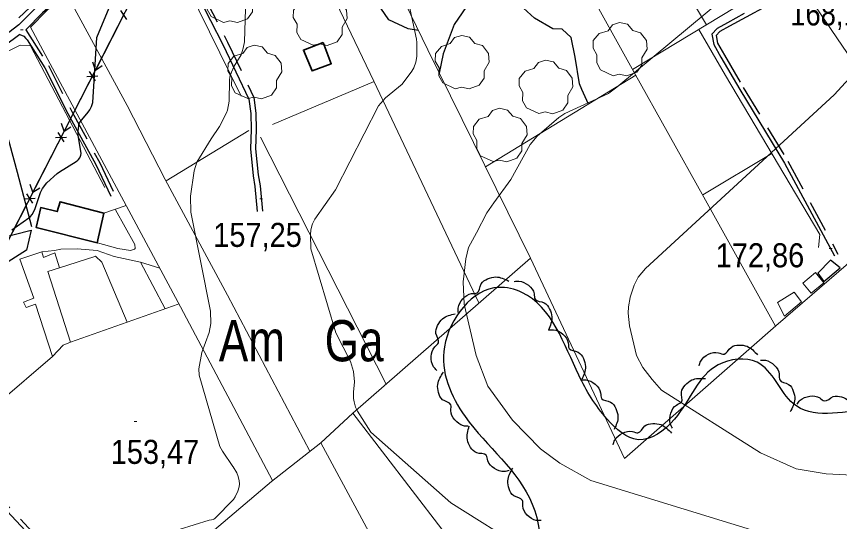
# Model space of a CAD drawing. Extents: x 480269 to 484877, y 4383588 to 4386804.
# Drawn here: x 481752.8 to 482052.3, y 4385610.7 to 4385794.6 of the extents above; entities that cross this region are included whole.
import ezdxf
from ezdxf.enums import TextEntityAlignment as Align

# ---------------------------------------------------------------- set-up
doc = ezdxf.new("R2010")
doc.units = 0
doc.header["$LTSCALE"] = 3.8
doc.linetypes.add('LONG_DASHED', pattern=[7.5, 6, -1.5])
doc.linetypes.add('MEDIUM_DASHED', pattern=[4.5, 3, -1.5])
for name, color, linetype, lineweight in [('21', 7, 'Continuous', 25), ('25', 7, 'LONG_DASHED', 25), ('27', 7, 'Continuous', 25), ('29', 7, 'Continuous', 13), ('38', 7, 'Continuous', 25), ('43', 7, 'Continuous', 25), ('47', 7, 'Continuous', 35), ('51', 7, 'Continuous', 13), ('7', 7, 'Continuous', 13), ('8', 7, 'Continuous', 25), ('9', 7, 'Continuous', 13)]:
    doc.layers.add(name, color=color, linetype=linetype, lineweight=lineweight)
doc.layers.add('31', color=7, linetype='Continuous')

msp = doc.modelspace()

# ---------------------------------------------------------------- linework, layer by layer
at = {"layer": '21'}
for points in [[(481748.51, 4385704.39), (481745.18, 4385713.54), (481758.21, 4385716.84), (481756.48, 4385709.48)], [(482044.36, 4385701.2), (482046.63, 4385698.12), (482052.53, 4385703.11), (482049.05, 4385705.87)]]:
    msp.add_lwpolyline(points, close=True, dxfattribs=at)
at = {"layer": '25'}
for points in [[(481899.06, 4385789.52), (481895.36, 4385790.14), (481888.31, 4385793.38), (481881, 4385804.14), (481879.36, 4385808.24), (481874.16, 4385822.75), (481871.31, 4385833.8), (481869, 4385840.73), (481864.65, 4385849.65), (481861.22, 4385861.43), (481863.35, 4385863.33)], [(481960.94, 4385762.69), (481958.48, 4385768.06), (481957.71, 4385770.03), (481956.09, 4385779.74), (481954.62, 4385786.92), (481951.39, 4385789.99), (481947.99, 4385790.1), (481941.29, 4385794.01), (481934.68, 4385800.09), (481924.9, 4385801.41), (481917.89, 4385800.21), (481912.05, 4385791.66), (481911, 4385788.84), (481908.06, 4385781.01), (481906.62, 4385774.03)], [(481758.38, 4385718), (481753.24, 4385737.83), (481744.74, 4385769.08), (481742.6, 4385777.57)]]:
    msp.add_lwpolyline(points, dxfattribs=at)
at = {"layer": '27'}
for points in [[(481913.61, 4385686.66), (481913.55, 4385688.43), (481915.26, 4385691.82), (481918.43, 4385693.7), (481920.47, 4385693.97), (481921.91, 4385697.22), (481924.26, 4385699.06), (481927.2, 4385699.77), (481931.93, 4385698.29)], [(481933.89, 4385698.14), (481935.66, 4385698.29), (481939.12, 4385696.74), (481941.16, 4385693.66), (481941.52, 4385691.64), (481944.83, 4385690.36), (481946.79, 4385688.1), (481947.64, 4385685.2), (481946.38, 4385680.4)], [(482134.14, 4385639.56), (482145.42, 4385616.05), (482167.98, 4385611.34), (482199.94, 4385629.21), (482256.34, 4385654.6), (482299.58, 4385676.23), (482309.92, 4385675.29), (482324.96, 4385660.25), (482353.16, 4385626.39), (482366.32, 4385607.58), (482355.04, 4385597.24), (482347.52, 4385585.01), (482347.52, 4385561.5), (482356.92, 4385553.04), (482382.29, 4385553.98), (482400.15, 4385553.98), (482414.25, 4385537.05), (482418.01, 4385522), (482407.67, 4385512.6), (482383.23, 4385513.54), (482370.08, 4385507.9), (482358.8, 4385494.73), (482359.74, 4385477.8), (482342.82, 4385454.29), (482257.28, 4385376.24), (482191.48, 4385317.93), (482156.7, 4385290.66), (482136.02, 4385273.73), (482119.1, 4385272.79), (482113.46, 4385285.02), (482126.62, 4385312.29), (482143.54, 4385346.14), (482160.46, 4385378.12), (482156.7, 4385395.99), (482134.14, 4385407.27), (482113.46, 4385416.68), (482093.72, 4385412.91), (482087.14, 4385401.63), (482072.1, 4385398.81), (482050.48, 4385407.27), (482035.44, 4385408.21), (482021.34, 4385395.05), (482005.36, 4385398.81), (482011, 4385429.84), (482001.6, 4385476.86), (481971.52, 4385519.18), (481936.74, 4385563.38), (481930.16, 4385579.37), (481941.44, 4385597.24), (481940.5, 4385616.99), (481916.06, 4385648.96), (481908.54, 4385674.35), (481928.28, 4385695.98), (481936.74, 4385694.1), (481957.42, 4385664.01), (481967.76, 4385648.02), (481979.04, 4385640.5), (481992.2, 4385648.02), (482008.18, 4385667.77), (482022.28, 4385668.71), (482035.44, 4385653.66), (482062.7, 4385651.78), (482096.54, 4385655.54), (482120.04, 4385653.66), (482134.14, 4385639.56)], [(481905.74, 4385665.77), (481904.57, 4385667.1), (481903.73, 4385670.8), (481904.98, 4385674.27), (481906.39, 4385675.77), (481905.43, 4385679.2), (481906.06, 4385682.12), (481907.88, 4385684.53), (481912.48, 4385686.4)], [(481946.42, 4385680.43), (481948.19, 4385680.53), (481951.62, 4385678.9), (481953.58, 4385675.78), (481953.89, 4385673.75), (481957.18, 4385672.38), (481959.08, 4385670.08), (481959.86, 4385667.16), (481958.49, 4385662.39)], [(482001.16, 4385667.44), (482001.77, 4385669.11), (482004.62, 4385671.61), (482008.27, 4385672.17), (482010.26, 4385671.66), (482012.81, 4385674.13), (482015.68, 4385674.97), (482018.67, 4385674.52), (482022.5, 4385671.38)], [(482023.57, 4385669.48), (482025.34, 4385669.46), (482028.64, 4385667.58), (482030.37, 4385664.32), (482030.53, 4385662.27), (482033.7, 4385660.67), (482035.43, 4385658.23), (482035.99, 4385655.26), (482034.27, 4385650.61)], [(481917.2, 4385645.4), (481915.43, 4385645.58), (481912.31, 4385647.74), (481910.88, 4385651.15), (481910.9, 4385653.2), (481907.88, 4385655.08), (481906.38, 4385657.66), (481906.08, 4385660.66), (481908.21, 4385665.15)], [(481958.17, 4385662.18), (481959.94, 4385662.3), (481963.37, 4385660.69), (481965.35, 4385657.57), (481965.67, 4385655.54), (481968.96, 4385654.2), (481970.88, 4385651.91), (481971.67, 4385648.99), (481970.33, 4385644.21)], [(481991.48, 4385644.75), (481990.7, 4385646.34), (481990.88, 4385650.13), (481993.01, 4385653.15), (481994.76, 4385654.22), (481994.76, 4385657.77), (481996.15, 4385660.41), (481998.55, 4385662.26), (482003.47, 4385662.83)], [(482036.86, 4385653.47), (482037.96, 4385654.86), (482041.45, 4385656.35), (482045.09, 4385655.75), (482046.82, 4385654.64), (482050.02, 4385656.19), (482053, 4385656.09), (482055.7, 4385654.74), (482058.37, 4385650.56)], [(481969.91, 4385638.69), (481970.5, 4385640.37), (481973.32, 4385642.9), (481976.96, 4385643.51), (481978.95, 4385643.02), (481981.47, 4385645.53), (481984.33, 4385646.4), (481987.32, 4385646), (481991.2, 4385642.9)], [(481932.07, 4385629.3), (481930.33, 4385628.95), (481926.71, 4385630.07), (481924.32, 4385632.88), (481923.72, 4385634.85), (481920.27, 4385635.73), (481918.06, 4385637.73), (481916.87, 4385640.51), (481917.54, 4385645.43)], [(481943.69, 4385611.07), (481941.92, 4385611.13), (481938.66, 4385613.08), (481937.01, 4385616.38), (481936.89, 4385618.43), (481933.76, 4385620.1), (481932.08, 4385622.58), (481931.59, 4385625.56), (481933.41, 4385630.17)]]:
    msp.add_spline(points, degree=3, dxfattribs=at)
at = {"layer": '29'}
for points in [[(481828.16, 4385792.46), (481823.62, 4385794.58), (481822.21, 4385797.12), (481822.31, 4385800.1), (481820.94, 4385802.51), (481820.98, 4385805.26), (481823.14, 4385807.86), (481826.33, 4385808.86), (481827.98, 4385811.05), (481830.55, 4385811.88), (481833.41, 4385811.23), (481835.36, 4385808.96), (481838.17, 4385808.14), (481840.3, 4385805.29), (481840.54, 4385802.16), (481838.66, 4385799.01), (481838.66, 4385796.33), (481836.84, 4385793.72), (481833.22, 4385792.38), (481830.45, 4385793.01)], [(481860.77, 4385784.14), (481856.23, 4385786.26), (481854.82, 4385788.8), (481854.92, 4385791.78), (481853.55, 4385794.19), (481853.59, 4385796.94), (481855.75, 4385799.54), (481858.94, 4385800.54), (481860.59, 4385802.73), (481863.16, 4385803.56), (481866.02, 4385802.91), (481867.97, 4385800.64), (481870.78, 4385799.82), (481872.91, 4385796.97), (481873.15, 4385793.84), (481871.27, 4385790.69), (481871.27, 4385788.01), (481869.45, 4385785.4), (481865.83, 4385784.06), (481863.06, 4385784.69)], [(481969.88, 4385773.04), (481965.34, 4385775.16), (481963.93, 4385777.7), (481964.03, 4385780.68), (481962.66, 4385783.09), (481962.7, 4385785.84), (481964.86, 4385788.44), (481968.05, 4385789.44), (481969.7, 4385791.63), (481972.27, 4385792.46), (481975.13, 4385791.81), (481977.08, 4385789.54), (481979.89, 4385788.72), (481982.02, 4385785.87), (481982.26, 4385782.74), (481980.38, 4385779.59), (481980.38, 4385776.91), (481978.56, 4385774.3), (481974.94, 4385772.96), (481972.17, 4385773.59)], [(481912.43, 4385768.32), (481907.89, 4385770.44), (481906.48, 4385772.98), (481906.58, 4385775.96), (481905.21, 4385778.37), (481905.25, 4385781.12), (481907.41, 4385783.72), (481910.6, 4385784.72), (481912.25, 4385786.91), (481914.82, 4385787.74), (481917.68, 4385787.09), (481919.63, 4385784.82), (481922.44, 4385784), (481924.57, 4385781.15), (481924.81, 4385778.02), (481922.93, 4385774.87), (481922.93, 4385772.19), (481921.11, 4385769.58), (481917.49, 4385768.24), (481914.72, 4385768.87)], [(481836.97, 4385764.74), (481832.43, 4385766.86), (481831.02, 4385769.4), (481831.12, 4385772.38), (481829.75, 4385774.79), (481829.79, 4385777.54), (481831.95, 4385780.14), (481835.14, 4385781.14), (481836.79, 4385783.33), (481839.36, 4385784.16), (481842.22, 4385783.51), (481844.17, 4385781.24), (481846.98, 4385780.42), (481849.11, 4385777.57), (481849.35, 4385774.44), (481847.47, 4385771.29), (481847.47, 4385768.61), (481845.65, 4385766), (481842.03, 4385764.66), (481839.26, 4385765.29)], [(481942.92, 4385759.29), (481938.38, 4385761.41), (481936.97, 4385763.95), (481937.07, 4385766.93), (481935.7, 4385769.34), (481935.74, 4385772.09), (481937.9, 4385774.69), (481941.09, 4385775.69), (481942.74, 4385777.88), (481945.31, 4385778.71), (481948.17, 4385778.06), (481950.12, 4385775.79), (481952.93, 4385774.97), (481955.06, 4385772.12), (481955.3, 4385768.99), (481953.42, 4385765.84), (481953.42, 4385763.16), (481951.6, 4385760.55), (481947.98, 4385759.21), (481945.21, 4385759.84)], [(481926.23, 4385741.78), (481921.69, 4385743.9), (481920.28, 4385746.44), (481920.38, 4385749.42), (481919.01, 4385751.83), (481919.05, 4385754.58), (481921.21, 4385757.18), (481924.4, 4385758.18), (481926.05, 4385760.37), (481928.62, 4385761.2), (481931.48, 4385760.55), (481933.43, 4385758.28), (481936.24, 4385757.46), (481938.37, 4385754.61), (481938.61, 4385751.48), (481936.73, 4385748.33), (481936.73, 4385745.65), (481934.91, 4385743.04), (481931.29, 4385741.7), (481928.52, 4385742.33)]]:
    msp.add_lwpolyline(points, close=True, dxfattribs=at)
at = {"layer": '38', "linetype": 'MEDIUM_DASHED'}
for points in [[(481801.88, 4385836.52), (481809.28, 4385824.65), (481820.61, 4385802.86), (481829.65, 4385785.23), (481839.2, 4385765.11), (481839.94, 4385759.47), (481840.04, 4385753.5), (481839.83, 4385746.46), (481840.75, 4385736.9), (481841.47, 4385733.01), (481842.28, 4385723.76)], [(482025.45, 4385798.3), (482018.31, 4385794.42), (482012.26, 4385791.03), (482008.68, 4385789.1), (482007.37, 4385787.71), (482007.88, 4385784.94), (482010.38, 4385780.56), (482017.23, 4385768.75), (482033.5, 4385741.91), (482051.69, 4385708.13)], [(481756.17, 4385789.79), (481764.46, 4385776.72), (481772.92, 4385760.01), (481783.12, 4385741.37), (481788.51, 4385729.88)], [(481841.36, 4385571.14), (481829.38, 4385568.4), (481820.77, 4385568.33), (481810.17, 4385570.08), (481797.29, 4385573.9), (481786.27, 4385578.16), (481773.75, 4385590.69), (481735.56, 4385631.66), (481687.84, 4385683.57), (481635.79, 4385740.57)]]:
    msp.add_lwpolyline(points, dxfattribs=at)
at = {"layer": '38'}
for points in [[(481800.67, 4385834.91), (481796.11, 4385828.45), (481785.11, 4385817.02), (481773.66, 4385806.01), (481762.29, 4385796), (481756.17, 4385789.79)], [(481800.67, 4385834.91), (481807.64, 4385823.71), (481818.93, 4385801.99), (481827.95, 4385784.39), (481837.37, 4385764.56), (481838.06, 4385759.33), (481838.15, 4385753.51), (481837.94, 4385746.4), (481838.88, 4385736.64), (481839.6, 4385732.76), (481840.4, 4385723.59)], [(481760.24, 4385798.16), (481753.7, 4385791.52), (481746.77, 4385786.38), (481736.7, 4385780.94), (481716.23, 4385771.32), (481698.91, 4385764.33), (481667.07, 4385753.84), (481633.65, 4385743), (481600.45, 4385733.48), (481585.31, 4385727.58), (481572.78, 4385722.51), (481566.04, 4385718.67), (481547.68, 4385711.16)], [(482017.63, 4385795.66), (482011.58, 4385792.27), (482007.81, 4385790.23), (482005.86, 4385788.15), (482006.53, 4385784.45), (482009.15, 4385779.86), (482016.02, 4385768.04), (482032.27, 4385741.21), (482050.45, 4385707.46)], [(481754.03, 4385788.04), (481748.38, 4385783.86), (481738.04, 4385778.28), (481717.42, 4385768.58), (481699.93, 4385761.53), (481665.95, 4385750.34)], [(481754.03, 4385788.04), (481755.51, 4385787.44), (481756.19, 4385786.64), (481756.67, 4385786.11), (481763.11, 4385775.95), (481771.54, 4385759.29), (481781.73, 4385740.67), (481787.1, 4385729.22)], [(481785.86, 4385576.27), (481772.58, 4385589.56), (481734.37, 4385630.55), (481686.64, 4385682.48), (481634.09, 4385740.02)]]:
    msp.add_lwpolyline(points, dxfattribs=at)
at = {"layer": '43'}
for p, q in [((481995.46, 4386193.59), (481699.21, 4385614.13)), ((481790.66, 4385796.83), (481792.83, 4385793.47)), ((481790.62, 4385792.92), (481781.51, 4385775.11)), ((481781.51, 4385775.11), (481780.59, 4385777.96)), ((481781.51, 4385775.11), (481784.03, 4385776.74)), ((481778.37, 4385772.79), (481782.36, 4385772.99)), ((481779.28, 4385774.57), (481781.45, 4385771.21)), ((481779.24, 4385770.66), (481770.13, 4385752.85)), ((481770.13, 4385752.85), (481769.21, 4385755.7)), ((481770.13, 4385752.85), (481772.65, 4385754.48)), ((481767.9, 4385752.31), (481770.07, 4385748.95)), ((481767.85, 4385748.4), (481758.75, 4385730.59)), ((481766.99, 4385750.53), (481770.98, 4385750.73)), ((481758.75, 4385730.59), (481757.83, 4385733.44)), ((481758.75, 4385730.59), (481761.27, 4385732.22)), ((481755.61, 4385728.27), (481759.6, 4385728.47)), ((481756.52, 4385730.05), (481758.69, 4385726.69)), ((481756.47, 4385726.14), (481747.37, 4385708.33))]:
    msp.add_line(p, q, dxfattribs=at)
at = {"layer": '47'}
for points in [[(481864.45, 4385785.14), (481867.33, 4385777.42), (481860.35, 4385774.8), (481857.25, 4385782.4)], [(481784.58, 4385722.99), (481782.23, 4385712.14), (481759.97, 4385717.82), (481761.66, 4385725.01), (481767.67, 4385723.6), (481768.68, 4385727.16)]]:
    msp.add_lwpolyline(points, close=True, dxfattribs=at)
at = {"layer": '47', "lineweight": 13}
for points in [[(481772.42, 4385675.99), (481764.22, 4385701.79), (481768.44, 4385703.06), (481766.81, 4385708.5), (481762.66, 4385706.9), (481762.01, 4385708.97), (481754, 4385706.26), (481759.15, 4385692.08), (481755.43, 4385690.6), (481756.32, 4385688.68), (481759.68, 4385689.82), (481765.98, 4385670.8), (481769.81, 4385674.97)], [(482043.57, 4385701.4), (482046.62, 4385697.64), (482042.02, 4385693.91), (482038.95, 4385697.51)], [(482035.79, 4385694.29), (482038.49, 4385690.67), (482032.31, 4385685.54), (482029.68, 4385690.46)]]:
    msp.add_lwpolyline(points, close=True, dxfattribs=at)
at = {"layer": '51'}
for p, q in [((482003.92, 4385791.62), (481961.25, 4385862.11)), ((481976.99, 4385775.27), (482029.48, 4385807.14)), ((482083.8, 4385738.92), (482039.24, 4385804.6)), ((481978.16, 4385773.19), (481923.48, 4385739.83)), ((481845.93, 4385755.31), (481882.94, 4385770.92)), ((481837.41, 4385753.13), (481807.23, 4385734.79)), ((481887.37, 4385660.77), (481841.56, 4385750.71)), ((482027.63, 4385744.78), (482002.5, 4385729.71)), ((481792.7, 4385725.81), (481784.58, 4385722.99)), ((481797.89, 4385705.13), (481806.86, 4385688.15)), ((481804.96, 4385702.93), (481797.89, 4385705.13)), ((481772.42, 4385675.99), (481811.69, 4385689.86)), ((481729.28, 4385639.46), (481765.98, 4385670.8)), ((481875.26, 4385650.17), (481863.56, 4385639.33))]:
    msp.add_line(p, q, dxfattribs=at)
for points in [[(482029.01, 4385681.87), (482002.95, 4385728.88), (481977.43, 4385774.47), (481943.43, 4385835.76), (481907.9, 4385902.04)], [(481753.69, 4385794.07), (481771.78, 4385811.29), (481796.98, 4385837.33), (481809.31, 4385862.53), (481812.71, 4385876.61)], [(481939.81, 4385706.67), (481902.44, 4385782.5), (481859.61, 4385871.03)], [(481840.23, 4385860.15), (481882.89, 4385771.02), (481921.1, 4385690.29)], [(481757.89, 4385790.74), (481763.83, 4385796.77), (481800.44, 4385830), (481802.12, 4385829.06), (481802.59, 4385828.55), (481815.29, 4385804.88), (481834.62, 4385765.62)], [(481770.88, 4385803.17), (481793.05, 4385762.2), (481806.95, 4385735.31), (481829.6, 4385693.19), (481859.53, 4385636.36)], [(481846, 4385625.61), (481812.46, 4385688.92), (481757.89, 4385790.74)], [(482044.69, 4385710.48), (482045.13, 4385715.2), (482010.84, 4385773.12), (482001.06, 4385789.88)], [(481785.02, 4385732.31), (481757.89, 4385783.94), (481754.14, 4385784.16), (481742.63, 4385778.43)], [(482029.1, 4385681.95), (482087.33, 4385732.24), (482152.87, 4385627.8), (482223.94, 4385660.26)], [(481782.25, 4385712.18), (481789.69, 4385710.11), (481794.31, 4385709.37), (481795.78, 4385709.84), (481795.97, 4385710.19), (481795.83, 4385711.56), (481788.84, 4385724.2)], [(481797.89, 4385705.13), (481788.36, 4385707.2), (481782.19, 4385709.35), (481774.93, 4385709.97), (481768.92, 4385709.87), (481766.64, 4385709.45), (481762.01, 4385708.97)], [(481793.05, 4385683.28), (481783.92, 4385705.14), (481781.58, 4385707.29), (481781.27, 4385707.28), (481768.44, 4385703.06)], [(481789.69, 4385577.84), (481845.65, 4385625.33), (481863.56, 4385639.33), (481887.52, 4385594.89), (481917.44, 4385590.01), (481918.44, 4385593.92), (481875.26, 4385650.17), (481939.81, 4385706.67), (481974.01, 4385633.63), (482029.1, 4385681.95)]]:
    msp.add_lwpolyline(points, dxfattribs=at)
at = {"layer": '7'}
for p, q in [((481754.26, 4385789.73), (481755.26, 4385789.73)), ((481841.33, 4385728.18), (481842.33, 4385728.18)), ((482048.58, 4385710.08), (482049.58, 4385710.08)), ((481795.59, 4385647.2), (481796.59, 4385647.2))]:
    msp.add_line(p, q, dxfattribs=at)
at = {"layer": '8'}
msp.add_lwpolyline([(481751.16, 4385716.97), (481757.34, 4385721.29), (481757.74, 4385721.64), (481758.66, 4385722.63), (481759.57, 4385724.75), (481761.57, 4385730.58), (481762.31, 4385732.01), (481763.92, 4385734), (481767.67, 4385737.5), (481768.47, 4385738.06), (481774.58, 4385741.84), (481775.16, 4385742.32), (481775.43, 4385742.6), (481775.85, 4385743.16), (481776.14, 4385743.75), (481776.25, 4385744.1), (481776.33, 4385744.76), (481775.26, 4385751.46), (481775.22, 4385752.84), (481775.45, 4385754.8), (481775.55, 4385755.25), (481775.8, 4385755.89), (481776.61, 4385757.03), (481778.92, 4385759.72), (481779.54, 4385760.61), (481780.13, 4385761.8), (481780.63, 4385763.32), (481782.02, 4385787.02), (481789.62, 4385805.22)], dxfattribs=at)
at = {"layer": '9'}
for points in [[(481890.29, 4385824.19), (481898.41, 4385786.38), (481898.53, 4385785.18), (481898.51, 4385780.05), (481898.08, 4385777.97), (481897.36, 4385775.97), (481896.68, 4385774.74), (481893.11, 4385769.92), (481887.07, 4385765.05), (481884.6, 4385762.06), (481868.84, 4385731.54), (481861.34, 4385720.76), (481860.5, 4385719.09), (481860.24, 4385718.35), (481859.92, 4385716.85), (481859.75, 4385715.25), (481859.94, 4385710.06), (481869.06, 4385679.42), (481874.35, 4385668.98), (481875.42, 4385665.36), (481875.76, 4385661.64), (481875.45, 4385657.88), (481875.46, 4385655.57), (481875.66, 4385654.32), (481876.22, 4385652.35), (481876.9, 4385650.87)], [(481836.58, 4385813.36), (481835.76, 4385785.44), (481835.33, 4385783.02), (481834.52, 4385780.68), (481832.07, 4385776.53), (481831.04, 4385774.37), (481830.47, 4385772.62), (481830.29, 4385771.45), (481830.17, 4385763.72), (481829.58, 4385760.51), (481829.21, 4385759.52), (481826.69, 4385754.53), (481823.63, 4385750.09), (481818.48, 4385741.61), (481817.44, 4385738.44), (481816.1, 4385729.19), (481816.28, 4385723.42), (481823.38, 4385687.32), (481823.51, 4385682.82), (481822.95, 4385679.6), (481820.27, 4385672.21), (481819.14, 4385666.34), (481819.23, 4385664.03), (481826.85, 4385638.1), (481827.81, 4385636.31), (481831.5, 4385630.81), (481831.52, 4385630.8), (481831.53, 4385630.8), (481831.57, 4385630.8), (481831.7, 4385630.62), (481833.02, 4385628.43), (481833.51, 4385627.17), (481833.89, 4385625.51), (481833.95, 4385624.5), (481833.81, 4385623.4), (481833.33, 4385621.74), (481832.42, 4385619.67), (481831.84, 4385618.75), (481825.04, 4385611.78), (481824.62, 4385611.55), (481824.35, 4385611.45), (481823.81, 4385611.34), (481822.91, 4385611.24), (481811.99, 4385607.86)], [(482075.18, 4385594.83), (482046.7, 4385599.62), (481961.76, 4385625.67), (481950.47, 4385631.99), (481943.52, 4385637.25), (481933.3, 4385647.65), (481924.36, 4385660), (481920.02, 4385671.22), (481915.75, 4385689.82), (481915.35, 4385697.98), (481916.28, 4385706.37), (481917.31, 4385710.52), (481920.22, 4385715.87), (481923.96, 4385723.18), (481926.51, 4385726.72), (481932.64, 4385735.24), (481939.78, 4385748.04), (481942.29, 4385751.04), (481950.16, 4385757.87), (481952.31, 4385759.3), (481968.22, 4385766.6), (481968.86, 4385767), (481971.22, 4385768.91), (482017.04, 4385806.96)], [(481975.51, 4385688.89), (481976.09, 4385692.35), (481976.09, 4385692.36), (481976.1, 4385692.38), (481977.58, 4385696.83), (481979.08, 4385699.67), (481981.68, 4385702.88), (482050.32, 4385766.05), (482059.94, 4385776.5)], [(482059.33, 4385627.54), (482047.38, 4385628.14), (482036.57, 4385629.92), (482023.53, 4385635.73), (481987.53, 4385658.59), (481984.06, 4385662.4), (481980.78, 4385666.82), (481978.43, 4385671.2), (481975.84, 4385681.93), (481975.41, 4385686.59), (481975.51, 4385688.89)], [(481876.9, 4385650.87), (481881.7, 4385643.25), (481910.88, 4385617.51), (481937.85, 4385600.59)]]:
    msp.add_lwpolyline(points, dxfattribs=at)

# ---------------------------------------------------------------- texts
at = {"layer": '31', "width": 0.8}
for s, p in [('Am', (481838.48, 4385669.06)), ('Ga', (481875.66, 4385669.06))]:
    msp.add_text(s, height=15, dxfattribs=at).set_placement(p, align=Align.CENTER)
at = {"layer": '7'}
for s, width, p in [('168,18', 0.85, (482034.37, 4385791.33)), ('157,25', 0.9, (481824.42, 4385710.72)), ('172,86', 0.9, (482007.24, 4385703.29)), ('153,47', 0.9, (481787.11, 4385631.71))]:
    msp.add_text(s, height=8.75, dxfattribs=dict(at, width=width)).set_placement(p)

doc.saveas('drawing.dxf')
